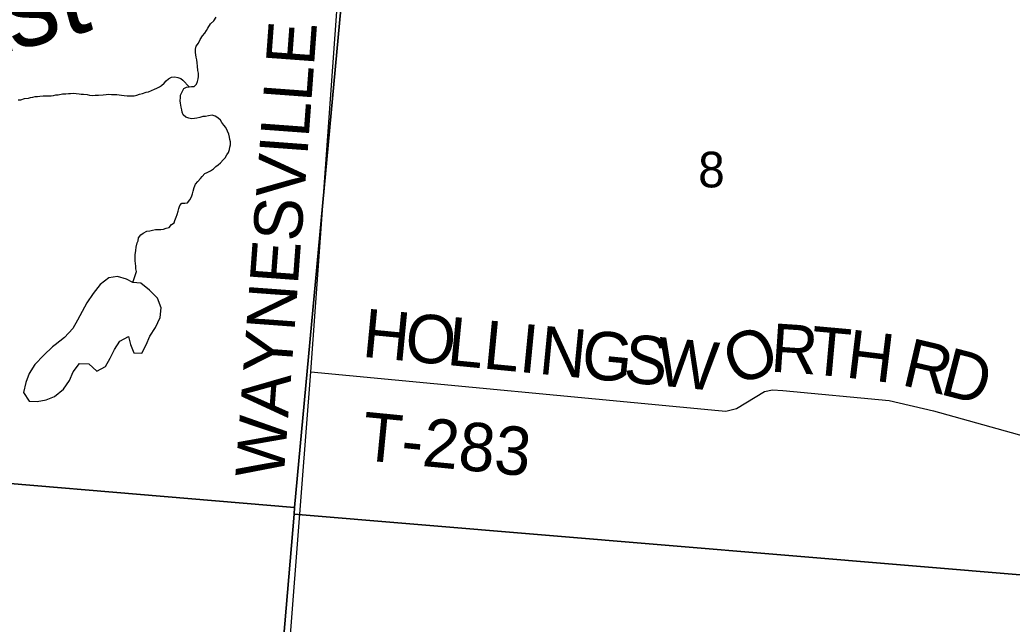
# Model space of a CAD drawing. Extents: x 0 to 1064, y 0 to 440.
# Drawn here: x 308.74 to 327.38, y 266.19 to 277.54 of the extents above; entities that cross this region are included whole.
import ezdxf

# ---------------------------------------------------------------- set-up
doc = ezdxf.new("R2010")
doc.units = 0
for name, color, linetype in [('GM_X_Minor_Lake', 7, 'Continuous'), ('GM_X_Minor_River', 7, 'Continuous'), ('GM_X_Minor_River_Text', 7, 'Continuous'), ('GM_X_Section', 7, 'Continuous'), ('GM_X_Section_Text', 7, 'Continuous'), ('GM_X_Township_Road', 7, 'Continuous'), ('GM_X_Township_Road_Text', 7, 'Continuous')]:
    doc.layers.add(name, color=color, linetype=linetype)

msp = doc.modelspace()

# ---------------------------------------------------------------- linework, layer by layer
at = {"layer": 'GM_X_Minor_Lake'}
for points in [[(309.4, 271.436), (309.351, 271.394), (309.188, 271.24), (309.02, 271.062), (308.912, 270.894), (308.847, 270.725), (308.806, 270.538), (308.912, 270.377), (309.064, 270.367), (309.229, 270.4), (309.389, 270.463), (309.556, 270.599), (309.67, 270.766), (309.741, 270.929), (309.86, 271.084), (310.031, 271.074), (310.186, 270.936), (310.346, 271.024), (310.435, 271.18), (310.518, 271.348), (310.614, 271.504), (310.78, 271.591), (310.813, 271.438), (310.876, 271.285), (311.028, 271.275), (311.111, 271.431), (311.182, 271.594), (311.284, 271.761), (311.373, 271.948), (311.39, 272.13), (311.321, 272.308), (311.173, 272.463), (311.012, 272.589), (310.86, 272.605)], [(310.86, 272.605), (310.739, 272.669), (310.57, 272.715), (310.411, 272.689), (310.244, 272.565), (310.112, 272.398), (309.998, 272.224), (309.909, 272.062), (309.82, 271.9), (309.73, 271.738), (309.574, 271.572), (309.4, 271.436)]]:
    msp.add_lwpolyline(points, dxfattribs=at)
at = {"layer": 'GM_X_Minor_River'}
for points in [[(312.067, 276.731), (312.062, 276.786), (312.052, 276.835), (312.041, 276.884), (312.037, 276.926), (312.039, 276.987), (312.052, 277.041), (312.091, 277.101), (312.124, 277.166), (312.169, 277.238), (312.213, 277.285), (312.245, 277.339), (312.271, 277.38), (312.322, 277.464), (312.379, 277.517), (312.424, 277.588)], [(310.86, 272.605), (310.926, 272.808), (310.916, 272.863), (310.918, 272.911), (310.907, 272.96), (310.903, 273.009), (310.905, 273.082), (310.906, 273.124), (310.915, 273.203), (310.923, 273.269), (310.944, 273.348), (310.958, 273.39), (310.966, 273.444), (311.01, 273.497), (311.054, 273.533), (311.122, 273.567), (311.177, 273.577), (311.232, 273.588), (311.287, 273.598), (311.336, 273.603), (311.385, 273.601), (311.434, 273.606), (311.489, 273.622), (311.544, 273.639), (311.589, 273.692), (311.639, 273.727), (311.652, 273.769), (311.672, 273.829), (311.692, 273.883), (311.713, 273.943), (311.727, 273.997), (311.741, 274.052), (311.779, 274.093), (311.834, 274.097), (311.888, 274.102), (311.933, 274.155), (311.959, 274.215), (311.979, 274.269), (311.993, 274.323), (312.014, 274.389), (312.04, 274.449), (312.078, 274.503), (312.129, 274.556), (312.161, 274.597), (312.211, 274.65), (312.254, 274.673), (312.316, 274.702), (312.378, 274.742), (312.422, 274.783), (312.466, 274.812), (312.504, 274.854), (312.554, 274.907), (312.592, 274.948), (312.624, 275.002), (312.656, 275.049), (312.677, 275.103), (312.684, 275.146), (312.692, 275.188), (312.694, 275.249), (312.683, 275.291), (312.678, 275.334), (312.662, 275.389), (312.639, 275.445), (312.605, 275.518), (312.57, 275.562), (312.529, 275.612), (312.506, 275.655), (312.459, 275.699), (312.405, 275.731), (312.351, 275.745), (312.283, 275.735), (312.228, 275.724), (312.173, 275.72), (312.118, 275.703), (312.063, 275.693), (312.02, 275.682), (311.959, 275.678), (311.911, 275.692), (311.856, 275.712), (311.803, 275.756), (311.786, 275.805), (311.782, 275.847), (311.765, 275.896), (311.755, 275.97), (311.751, 276.018), (311.753, 276.079), (311.754, 276.121), (311.787, 276.187), (311.819, 276.247), (311.869, 276.276), (311.918, 276.28), (311.961, 276.285), (312.015, 276.289), (312.053, 276.331), (312.073, 276.379), (312.087, 276.433), (312.095, 276.475), (312.091, 276.536), (312.08, 276.585), (312.077, 276.67), (312.067, 276.731)], [(308.707, 276.033), (308.756, 276.038), (308.823, 276.06), (308.897, 276.07), (308.94, 276.081), (308.983, 276.086), (309.026, 276.096), (309.068, 276.101), (309.111, 276.106), (309.178, 276.11), (309.251, 276.108), (309.324, 276.111), (309.367, 276.116), (309.416, 276.127), (309.459, 276.132), (309.539, 276.147), (309.6, 276.151), (309.649, 276.156), (309.691, 276.155), (309.746, 276.159), (309.795, 276.152), (309.849, 276.15), (309.892, 276.142), (309.934, 276.141), (310.001, 276.133), (310.043, 276.126), (310.098, 276.118), (310.153, 276.122), (310.214, 276.126), (310.305, 276.13), (310.36, 276.134), (310.409, 276.139), (310.458, 276.137), (310.513, 276.135), (310.561, 276.134), (310.604, 276.127), (310.646, 276.125), (310.695, 276.118), (310.755, 276.11), (310.816, 276.108), (310.883, 276.112), (310.938, 276.122), (310.988, 276.139), (311.043, 276.156), (311.111, 276.178), (311.154, 276.189), (311.209, 276.211), (311.265, 276.234), (311.308, 276.257), (311.358, 276.279), (311.401, 276.308), (311.451, 276.349), (311.489, 276.391), (311.533, 276.432), (311.589, 276.46), (311.65, 276.465), (311.704, 276.457), (311.759, 276.437), (311.8, 276.405), (311.918, 276.28)]]:
    msp.add_lwpolyline(points, dxfattribs=at)
at = {"layer": 'GM_X_Section'}
for points in [[(298.706, 286.183), (315.434, 284.894), (313.896, 268.381), (297.266, 269.783), (298.627, 286.184)], [(297.266, 269.783), (313.896, 268.381), (313.894, 268.25), (312.147, 247.8), (309.214, 248.091), (295.423, 249.38)], [(313.894, 268.25), (330.081, 266.899), (328.44, 246.351), (325.578, 246.6), (312.147, 247.8)]]:
    msp.add_lwpolyline(points, close=True, dxfattribs=at)
msp.add_lwpolyline([(330.081, 266.899), (313.894, 268.25), (313.896, 268.381), (315.434, 284.894)], dxfattribs=at)
at = {"layer": 'GM_X_Township_Road'}
for points in [[(314.203, 270.925), (314.754, 278.573), (315.016, 279.657), (315.183, 279.91), (315.452, 280.053), (316.148, 280.402), (316.456, 280.739), (316.733, 281.045), (316.899, 281.201), (317.301, 281.33), (318.394, 281.42), (318.696, 281.295), (319.463, 281.018), (320.233, 280.948), (321.071, 281.017), (321.333, 281.111), (321.438, 281.249), (321.388, 281.632), (321.165, 282.716), (321.125, 283.409), (321.185, 284.065), (321.189, 284.112)], [(311.619, 260.01), (312.056, 261.344), (313.267, 264.135), (313.776, 265.42), (314.203, 270.925)], [(314.203, 270.925), (321.865, 270.203), (322.001, 270.185), (322.203, 270.235), (322.726, 270.555), (322.879, 270.587), (323.072, 270.576), (325.068, 270.391), (325.904, 270.196), (327.633, 269.712), (327.85, 269.608), (327.949, 269.406), (328.014, 268.683), (327.578, 265.504), (327.46, 264.176), (327.48, 263.943), (327.693, 263.694), (328.214, 263.47), (328.789, 263.183), (329.205, 262.732)]]:
    msp.add_lwpolyline(points, dxfattribs=at)

# ---------------------------------------------------------------- texts
at = {"layer": 'GM_X_Minor_River_Text'}
msp.add_text('East', height=1.5151, rotation=14.8895, dxfattribs=at).set_placement((306.21, 276.314))
at = {"layer": 'GM_X_Section_Text'}
msp.add_text('8', height=0.67, rotation=0, dxfattribs=at).set_placement((321.483, 274.391))
at = {"layer": 'GM_X_Township_Road_Text'}
for s, height, rotation, p in [('WAYNESVILLE', 0.90909, 85.7921, (313.693, 268.912)), ('H', 0.909, 354.4652, (315.151, 271.212)), ('O', 0.909, 354.4652, (315.947, 271.135)), ('L', 0.909, 354.4652, (316.743, 271.058)), ('L', 0.909, 354.463, (317.42, 270.992)), ('I', 0.909, 354.4619, (318.097, 270.927)), ('N', 0.909, 354.4639, (318.468, 270.891)), ('G', 0.909, 354.4639, (319.265, 270.814)), ('O', 0.909, 22.3648, (322.193, 270.646)), ('R', 0.909, 356.18, (322.826, 270.933)), ('T', 0.909, 354.8459, (323.565, 270.884)), ('H', 0.909, 353.0986, (324.235, 270.823)), ('S', 0.909, 354.4635, (320.061, 270.736)), ('W', 0.909, 354.4894, (320.672, 270.677)), ('R', 0.909, 346.7845, (325.279, 270.683)), ('D', 0.909, 345.4098, (326, 270.514)), ('T-283', 0.9091, 354.3732, (315.135, 269.273))]:
    msp.add_text(s, height=height, rotation=rotation, dxfattribs=at).set_placement(p)

doc.saveas('drawing.dxf')
